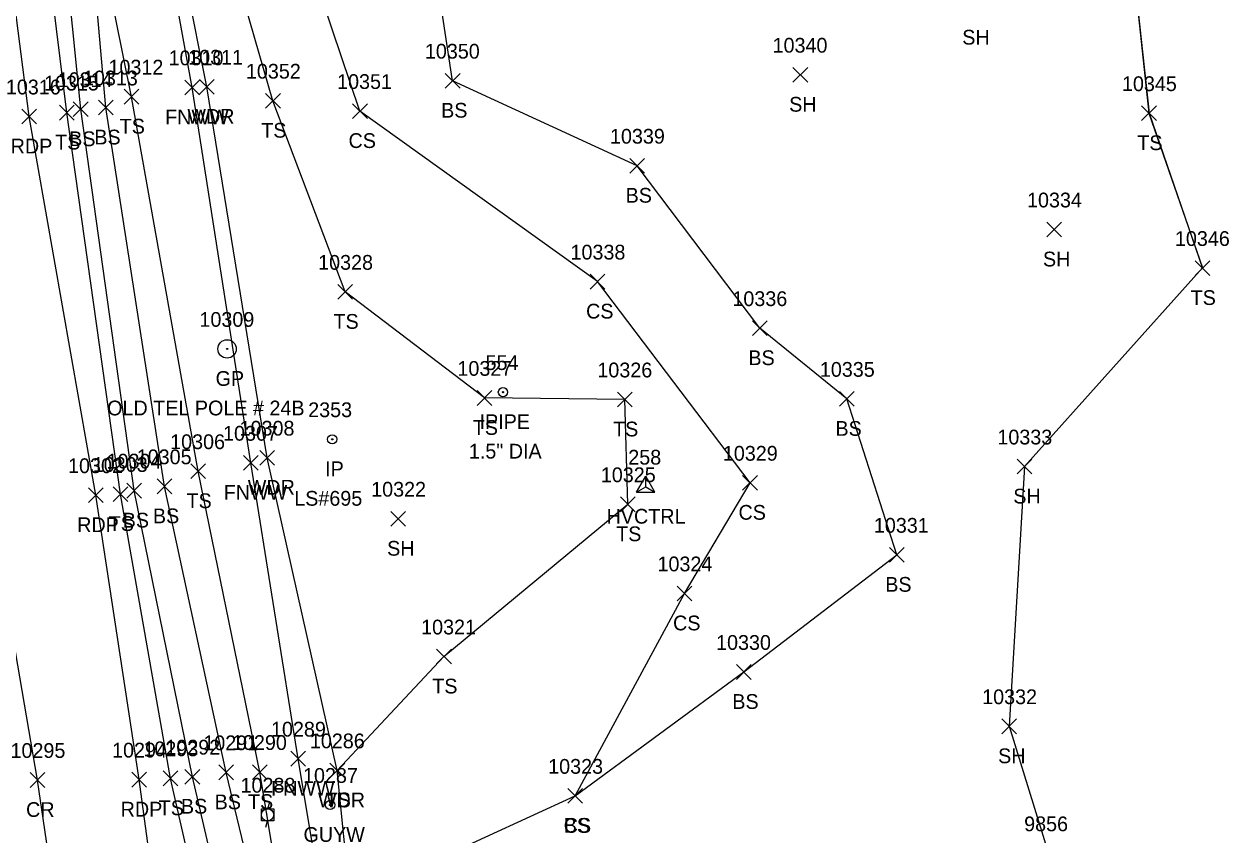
# Model space of a CAD drawing. Extents: x 1439173 to 1457902, y 641926 to 659889.
# Drawn here: x 1448174.4 to 1448337.7, y 647079.9 to 647189.7 of the extents above; entities that cross this region are included whole.
import ezdxf

# ---------------------------------------------------------------- set-up
doc = ezdxf.new("R2010")
doc.units = 0
for name, color, linetype in [('C_A', 7, 'Continuous'), ('C_I', 7, 'Continuous'), ('CPSM', 7, 'Continuous'), ('L_A', 7, 'Continuous'), ('L_I', 7, 'Continuous'), ('L_TIC', 7, 'Continuous'), ('LAWA', 7, 'Continuous'), ('LELB', 7, 'Continuous'), ('LFNC', 7, 'Continuous'), ('LSOGP', 7, 'Continuous'), ('M_A', 7, 'Continuous'), ('M_C', 7, 'Continuous'), ('M_I', 7, 'Continuous'), ('MPIP', 7, 'Continuous'), ('MPIR', 7, 'Continuous'), ('P_A', 7, 'Continuous'), ('P_I', 7, 'Continuous'), ('P_TIC', 7, 'Continuous'), ('PET', 7, 'Continuous'), ('PRC', 7, 'Continuous'), ('R_A', 7, 'Continuous'), ('R_C', 7, 'Continuous'), ('R_I', 7, 'Continuous'), ('RGP', 7, 'Continuous'), ('U_A', 7, 'Continuous'), ('U_I', 7, 'Continuous'), ('UP', 7, 'Continuous'), ('UPGW', 7, 'Continuous')]:
    doc.layers.add(name, color=color, linetype=linetype)

msp = doc.modelspace()

# ---------------------------------------------------------------- linework, layer by layer
at = {"layer": 'CPSM'}
for p, q in [((1448257.42, 647126.32), (1448258.67, 647128.48)), ((1448259.92, 647126.32), (1448258.67, 647128.48)), ((1448258.67, 647127.04), (1448258.67, 647128.48)), ((1448257.42, 647126.32), (1448258.67, 647127.04)), ((1448257.42, 647126.32), (1448259.92, 647126.32)), ((1448258.67, 647127.04), (1448258.67, 647127.04)), ((1448258.67, 647127.04), (1448259.92, 647126.32))]:
    msp.add_line(p, q, dxfattribs=at)
at = {"layer": 'L_TIC'}
for points in [[(1448278.62, 647181.86), (1448280.62, 647183.86)], [(1448280.62, 647181.86), (1448278.62, 647183.86)], [(1448196.18, 647180.15), (1448198.18, 647182.15)], [(1448198.18, 647180.15), (1448196.18, 647182.15)], [(1448198.17, 647180.24), (1448200.17, 647182.24)], [(1448200.17, 647180.24), (1448198.17, 647182.24)], [(1448231.49, 647181.05), (1448233.49, 647183.05)], [(1448233.49, 647181.05), (1448231.49, 647183.05)], [(1448187.95, 647178.89), (1448189.95, 647180.89)], [(1448189.95, 647178.89), (1448187.95, 647180.89)], [(1448207.14, 647178.34), (1448209.14, 647180.34)], [(1448209.14, 647178.34), (1448207.14, 647180.34)], [(1448179.2, 647176.73), (1448181.2, 647178.73)], [(1448181.2, 647176.73), (1448179.2, 647178.73)], [(1448181.07, 647177.19), (1448183.07, 647179.19)], [(1448183.07, 647177.19), (1448181.07, 647179.19)], [(1448184.48, 647177.42), (1448186.48, 647179.42)], [(1448186.48, 647177.42), (1448184.48, 647179.42)], [(1448218.93, 647176.94), (1448220.93, 647178.94)], [(1448220.93, 647176.94), (1448218.93, 647178.94)], [(1448325.89, 647176.65), (1448327.89, 647178.65)], [(1448327.89, 647176.65), (1448325.89, 647178.65)], [(1448256.5, 647169.53), (1448258.5, 647171.53)], [(1448258.5, 647169.53), (1448256.5, 647171.53)], [(1448313.02, 647160.89), (1448315.02, 647162.89)], [(1448315.02, 647160.89), (1448313.02, 647162.89)], [(1448333.12, 647155.67), (1448335.12, 647157.67)], [(1448335.12, 647155.67), (1448333.12, 647157.67)], [(1448251.14, 647153.83), (1448253.14, 647155.83)], [(1448253.14, 647153.83), (1448251.14, 647155.83)], [(1448216.93, 647152.44), (1448218.93, 647154.44)], [(1448218.93, 647152.44), (1448216.93, 647154.44)], [(1448273.14, 647147.52), (1448275.14, 647149.52)], [(1448275.14, 647147.52), (1448273.14, 647149.52)], [(1448235.81, 647138.07), (1448237.81, 647140.07)], [(1448237.81, 647138.07), (1448235.81, 647140.07)], [(1448254.83, 647137.86), (1448256.83, 647139.86)], [(1448256.83, 647137.86), (1448254.83, 647139.86)], [(1448284.94, 647137.94), (1448286.94, 647139.94)], [(1448286.94, 647137.94), (1448284.94, 647139.94)], [(1448204.12, 647129.28), (1448206.12, 647131.28)], [(1448206.12, 647129.28), (1448204.12, 647131.28)], [(1448206.36, 647129.97), (1448208.36, 647131.97)], [(1448208.36, 647129.97), (1448206.36, 647131.97)], [(1448197.01, 647128.14), (1448199.01, 647130.14)], [(1448199.01, 647128.14), (1448197.01, 647130.14)], [(1448309, 647128.77), (1448311, 647130.77)], [(1448311, 647128.77), (1448309, 647130.77)], [(1448192.42, 647126.09), (1448194.42, 647128.09)], [(1448194.42, 647126.09), (1448192.42, 647128.09)], [(1448271.8, 647126.57), (1448273.8, 647128.57)], [(1448273.8, 647126.57), (1448271.8, 647128.57)], [(1448186.46, 647125.05), (1448188.46, 647127.05)], [(1448188.46, 647125.05), (1448186.46, 647127.05)], [(1448188.33, 647125.51), (1448190.33, 647127.51)], [(1448190.33, 647125.51), (1448188.33, 647127.51)], [(1448255.25, 647123.66), (1448257.25, 647125.66)], [(1448257.25, 647123.66), (1448255.25, 647125.66)], [(1448224.12, 647121.7), (1448226.12, 647123.7)], [(1448226.12, 647121.7), (1448224.12, 647123.7)], [(1448291.69, 647116.81), (1448293.69, 647118.81)], [(1448293.69, 647116.81), (1448291.69, 647118.81)], [(1448262.93, 647111.58), (1448264.93, 647113.58)], [(1448264.93, 647111.58), (1448262.93, 647113.58)], [(1448230.32, 647103.03), (1448232.32, 647105.03)], [(1448232.32, 647103.03), (1448230.32, 647105.03)], [(1448270.96, 647100.94), (1448272.96, 647102.94)], [(1448272.96, 647100.94), (1448270.96, 647102.94)], [(1448306.94, 647093.58), (1448308.94, 647095.58)], [(1448308.94, 647093.58), (1448306.94, 647095.58)], [(1448210.55, 647089.19), (1448212.55, 647091.19)], [(1448212.55, 647089.19), (1448210.55, 647091.19)], [(1448193.24, 647086.53), (1448195.24, 647088.53)], [(1448195.24, 647086.53), (1448193.24, 647088.53)], [(1448196.21, 647086.75), (1448198.21, 647088.75)], [(1448198.21, 647086.75), (1448196.21, 647088.75)], [(1448200.79, 647087.34), (1448202.79, 647089.34)], [(1448202.79, 647087.34), (1448200.79, 647089.34)], [(1448205.34, 647087.38), (1448207.34, 647089.38)], [(1448207.34, 647087.38), (1448205.34, 647089.38)], [(1448215.86, 647087.6), (1448217.86, 647089.6)], [(1448217.86, 647087.6), (1448215.86, 647089.6)], [(1448215.86, 647087.6), (1448217.86, 647089.6)], [(1448217.86, 647087.6), (1448215.86, 647089.6)], [(1448248.11, 647084.15), (1448250.11, 647086.15)], [(1448250.11, 647084.15), (1448248.11, 647086.15)], [(1448248.11, 647084.15), (1448250.11, 647086.15)], [(1448250.11, 647084.15), (1448248.11, 647086.15)]]:
    msp.add_lwpolyline(points, dxfattribs=at)
at = {"layer": 'LAWA'}
msp.add_lwpolyline([(1448252.74, 646964.45), (1448244.41, 646980.33), (1448239.61, 647007.07), (1448234.11, 647016.29), (1448223.02, 647037.69), (1448218.62, 647071.15), (1448216.86, 647088.6), (1448207.36, 647130.97), (1448199.17, 647181.24), (1448193.67, 647208.92), (1448186.25, 647244.22), (1448179.11, 647260.06), (1448172.19, 647307.19), (1448170.39, 647338.13), (1448178.65, 647355.2), (1448177, 647360), (1448205.87, 647370.15), (1448233.43, 647375.45), (1448265.34, 647384.47)], dxfattribs=at)
at = {"layer": 'LELB'}
for points in [[(1448218.87, 647009.85), (1448211.68, 647037.64), (1448203.49, 647060.79), (1448197.21, 647087.75), (1448189.33, 647126.51), (1448182.07, 647178.19), (1448178.74, 647211.52), (1448173.35, 647241.59), (1448171.13, 647262.36), (1448164.91, 647306.09), (1448160.17, 647352.33), (1448163.48, 647366.25), (1448176.17, 647372.56), (1448202.92, 647379.54), (1448231.83, 647385.8), (1448264.27, 647391.23)], [(1448318.72, 646901.59), (1448306.78, 646890.81), (1448285.86, 646882.18), (1448254.29, 646874), (1448240.89, 646872.84), (1448231.87, 646877.99), (1448226.58, 646889.32), (1448218.83, 646925.91), (1448215.41, 646953.32), (1448215.77, 646983.84), (1448212.6, 647008.1), (1448207.65, 647036.99), (1448200.2, 647061.38), (1448194.24, 647087.53), (1448187.46, 647126.05), (1448180.2, 647177.73), (1448176.03, 647211.44), (1448169.68, 647241.35), (1448170.26, 647265.12), (1448159.72, 647304.88), (1448154.05, 647351.77), (1448157.7, 647368.86)], [(1448216.86, 647088.6), (1448231.32, 647104.03), (1448256.25, 647124.66), (1448255.83, 647138.86), (1448236.81, 647139.07), (1448217.93, 647153.44), (1448208.14, 647179.34), (1448198.78, 647211.77), (1448197.98, 647235.17), (1448192.1, 647244.52), (1448195.66, 647259.13), (1448197.73, 647283.76), (1448205.7, 647299.76)], [(1448249.11, 647085.15), (1448263.93, 647112.58), (1448272.8, 647127.57), (1448252.14, 647154.83), (1448219.93, 647177.94), (1448208.61, 647211.45), (1448205.62, 647238.21), (1448203.85, 647251.43), (1448220.86, 647281.1), (1448219.01, 647292.74)], [(1448218.62, 647071.15), (1448249.11, 647085.15), (1448271.96, 647101.94), (1448292.69, 647117.81), (1448285.94, 647138.94), (1448274.14, 647148.52), (1448257.5, 647170.53), (1448232.49, 647182.05), (1448227.15, 647217.23), (1448217.52, 647249.71), (1448228.28, 647266.65), (1448235.54, 647283.93)], [(1448210.94, 647055.37), (1448209.66, 647068.43), (1448206.34, 647088.38), (1448198.01, 647129.14), (1448188.95, 647179.89), (1448182.54, 647211.73), (1448181.13, 647243.91), (1448179.11, 647260.06)], [(1448327.69, 647222.17), (1448323.86, 647205.59), (1448326.89, 647177.65), (1448334.12, 647156.67)], [(1448217.17, 647052.52), (1448210.94, 647055.37), (1448206.9, 647067.12), (1448201.79, 647088.34), (1448193.42, 647127.09), (1448185.48, 647178.42), (1448182.54, 647211.73)]]:
    msp.add_lwpolyline(points, dxfattribs=at)
at = {"layer": 'LFNC'}
msp.add_lwpolyline([(1448234.24, 646946.31), (1448229.97, 646977.48), (1448228.36, 646993.76), (1448227.17, 647001.18), (1448223.76, 647016.9), (1448221.41, 647037.24), (1448217.17, 647052.52), (1448214.9, 647070.15), (1448211.55, 647090.19), (1448205.12, 647130.28), (1448197.18, 647181.15), (1448191.95, 647209.92), (1448186.25, 647244.22), (1448184.16, 647260.49), (1448175.57, 647307.42), (1448170.39, 647338.13), (1448169.22, 647352.62), (1448178.65, 647355.2)], dxfattribs=at)
at = {"layer": 'LSOGP'}
msp.add_lwpolyline([(1448280.69, 647316.25), (1448287.71, 647281.98), (1448296.27, 647271.19), (1448327.69, 647222.17), (1448323.86, 647205.59), (1448326.88, 647177.66), (1448334.12, 647156.68), (1448310, 647129.78), (1448307.94, 647094.59), (1448313.27, 647077.36), (1448327.51, 647044.18), (1448324.2, 647034.91), (1448318.57, 647017.06), (1448312.34, 646987.72), (1448337.1, 646966.96)], dxfattribs=at)
at = {"layer": 'MPIP'}
for radius in [0.625, 0.0833]:
    msp.add_circle((1448239.31, 647139.86), radius, dxfattribs=at)
at = {"layer": 'MPIR'}
for radius in [0.625, 0.0833]:
    msp.add_circle((1448216.17, 647133.47), radius, dxfattribs=at)
at = {"layer": 'P_TIC'}
for points in [[(1448174.09, 647176.2), (1448176.09, 647178.2)], [(1448176.09, 647176.2), (1448174.09, 647178.2)], [(1448183.11, 647124.89), (1448185.11, 647126.89)], [(1448185.11, 647124.89), (1448183.11, 647126.89)], [(1448175.23, 647086.3), (1448177.23, 647088.3)], [(1448177.23, 647086.3), (1448175.23, 647088.3)], [(1448189, 647086.35), (1448191, 647088.35)], [(1448191, 647086.35), (1448189, 647088.35)]]:
    msp.add_lwpolyline(points, dxfattribs=at)
at = {"layer": 'PET'}
msp.add_lwpolyline([(1448210.31, 646953.97), (1448206.09, 646983.02), (1448202.29, 647007.11), (1448197.67, 647036.67), (1448193.54, 647061.45), (1448190, 647087.35), (1448184.11, 647125.89), (1448175.09, 647177.2), (1448170.55, 647212.07), (1448165.67, 647240.9), (1448161.94, 647266.07), (1448155.64, 647304.71), (1448148.08, 647351.45), (1448141.73, 647393.81), (1448136.16, 647427.92), (1448130.19, 647464.52), (1448121.44, 647517.9)], dxfattribs=at)
at = {"layer": 'PRC'}
msp.add_lwpolyline([(1448260.65, 646552.87), (1448253.95, 646593.27), (1448247.21, 646633.9), (1448241.99, 646670.3), (1448235.28, 646711.83), (1448227.36, 646761.05), (1448221.48, 646799.15), (1448208.45, 646883.94), (1448200.39, 646928.86), (1448192.53, 646980.53), (1448184.46, 647032.21), (1448180.05, 647061.28), (1448176.23, 647087.3), (1448169.96, 647123.71), (1448163.11, 647173.92), (1448157.07, 647210.64), (1448152.13, 647238.94), (1448147.96, 647264.25), (1448141.66, 647302.84), (1448134.08, 647349.96), (1448129.97, 647375), (1448122.13, 647423.97), (1448115.84, 647462.16), (1448107.04, 647514.44)], dxfattribs=at)
at = {"layer": 'RGP'}
msp.add_line((1448201.92, 647145.71), (1448201.92, 647145.71), dxfattribs=at)
for radius in [1.25, 0.0833]:
    msp.add_circle((1448201.92, 647145.71), radius, dxfattribs=at)
at = {"layer": 'UP'}
for p, q in [((1448207.66, 647084.25), (1448207.41, 647083.42)), ((1448206.58, 647081.75), (1448206.58, 647083.42)), ((1448206.58, 647083.42), (1448208.25, 647083.42)), ((1448207.41, 647082.59), (1448207.41, 647082.59)), ((1448208.25, 647083.42), (1448208.25, 647081.75)), ((1448208.25, 647081.75), (1448206.58, 647081.75)), ((1448207.16, 647080.92), (1448207.41, 647081.75))]:
    msp.add_line(p, q, dxfattribs=at)
msp.add_circle((1448207.41, 647082.59), 0.833, dxfattribs=at)
at = {"layer": 'UPGW'}
for radius in [0.625, 0.0833]:
    msp.add_circle((1448215.88, 647083.92), radius, dxfattribs=at)

# ---------------------------------------------------------------- texts
at = {"layer": 'C_A'}
msp.add_text('HVCTRL', height=2, dxfattribs=at).set_placement((1448253.36, 647122.04))
at = {"layer": 'C_I'}
msp.add_text('258', height=2, dxfattribs=at).set_placement((1448256.3, 647130.04))
at = {"layer": 'L_A'}
for s, p in [('SH', (1448301.57, 647186.95)), ('BS', (1448230.93, 647177.05)), ('SH', (1448278.11, 647177.86)), ('TS', (1448187.36, 647174.89)), ('FNWW', (1448193.52, 647176.15)), ('WDR', (1448196.53, 647176.24)), ('BS', (1448180.51, 647173.19)), ('BS', (1448183.92, 647173.42)), ('TS', (1448206.55, 647174.34)), ('TS', (1448178.61, 647172.73)), ('CS', (1448218.38, 647172.94)), ('TS', (1448325.3, 647172.65)), ('BS', (1448255.94, 647165.53)), ('SH', (1448312.51, 647156.89)), ('TS', (1448332.53, 647151.67)), ('CS', (1448250.58, 647149.83)), ('TS', (1448216.34, 647148.44)), ('BS', (1448272.58, 647143.52)), ('TS', (1448235.22, 647134.07)), ('TS', (1448254.24, 647133.86)), ('BS', (1448284.38, 647133.94)), ('WDR', (1448204.72, 647125.97)), ('TS', (1448196.42, 647124.14)), ('FNWW', (1448201.46, 647125.28)), ('SH', (1448308.49, 647124.77)), ('CS', (1448271.24, 647122.57)), ('TS', (1448185.87, 647121.05)), ('BS', (1448187.77, 647121.51)), ('BS', (1448191.86, 647122.09)), ('TS', (1448254.66, 647119.66)), ('SH', (1448223.61, 647117.7)), ('BS', (1448291.13, 647112.81)), ('CS', (1448262.37, 647107.58)), ('TS', (1448229.73, 647099.03)), ('BS', (1448270.4, 647096.94)), ('SH', (1448306.43, 647089.58)), ('FNWW', (1448207.89, 647085.19)), ('BS', (1448200.23, 647083.34)), ('TS', (1448204.75, 647083.38)), ('WDR', (1448214.23, 647083.6)), ('TS', (1448215.27, 647083.6)), ('TS', (1448192.65, 647082.53)), ('BS', (1448195.66, 647082.75)), ('CS', (1448247.55, 647080.15)), ('BS', (1448247.55, 647080.15))]:
    msp.add_text(s, height=2, dxfattribs=at).set_placement(p)
at = {"layer": 'L_I'}
for s, p in [('10350', (1448228.73, 647185.05)), ('10340', (1448275.86, 647185.86)), ('10312', (1448185.84, 647182.89)), ('10310', (1448193.99, 647184.15)), ('10311', (1448196.64, 647184.24)), ('10314', (1448178.96, 647181.19)), ('10313', (1448182.38, 647181.42)), ('10352', (1448204.47, 647182.34)), ('10315', (1448177.1, 647180.73)), ('10351', (1448216.83, 647180.94)), ('10345', (1448323.22, 647180.65)), ('10339', (1448253.82, 647173.53)), ('10334', (1448310.35, 647164.89)), ('10346', (1448330.4, 647159.67)), ('10338', (1448248.47, 647157.83)), ('10328', (1448214.26, 647156.44)), ('10336', (1448270.41, 647151.52)), ('10327', (1448233.14, 647142.07)), ('10326', (1448252.11, 647141.86)), ('10335', (1448282.27, 647141.94)), ('10308', (1448203.61, 647133.97)), ('10307', (1448201.37, 647133.28)), ('10333', (1448306.33, 647132.77)), ('10306', (1448194.2, 647132.14)), ('10329', (1448269.12, 647130.57)), ('10303', (1448183.71, 647129.05)), ('10304', (1448185.58, 647129.51)), ('10305', (1448189.67, 647130.09)), ('10325', (1448252.58, 647127.66)), ('10322', (1448221.45, 647125.7)), ('10331', (1448289.59, 647120.81)), ('10324', (1448260.26, 647115.58)), ('10321', (1448228.22, 647107.03)), ('10330', (1448268.2, 647104.94)), ('10332', (1448304.27, 647097.58)), ('10289', (1448207.87, 647093.19)), ('10291', (1448198.69, 647091.34)), ('10290', (1448202.58, 647091.38)), ('10286', (1448213.14, 647091.6)), ('10286', (1448213.14, 647091.6)), ('10293', (1448190.57, 647090.53)), ('10292', (1448193.55, 647090.75)), ('10323', (1448245.44, 647088.15)), ('10323', (1448245.44, 647088.15)), ('9856', (1448309.96, 647080.36))]:
    msp.add_text(s, height=2, dxfattribs=at).set_placement(p)
at = {"layer": 'M_A'}
for s, p in [('IPIPE', (1448236.14, 647134.86)), ('IP', (1448215.21, 647128.47))]:
    msp.add_text(s, height=2, dxfattribs=at).set_placement(p)
at = {"layer": 'M_C'}
for s, p in [('1.5" DIA', (1448234.69, 647130.86)), ('LS#695', (1448211.02, 647124.47))]:
    msp.add_text(s, height=2, dxfattribs=at).set_placement(p)
at = {"layer": 'M_I'}
for s, p in [('554', (1448236.95, 647142.86)), ('2353', (1448212.91, 647136.47))]:
    msp.add_text(s, height=2, dxfattribs=at).set_placement(p)
at = {"layer": 'P_A'}
for s, p in [('RDP', (1448172.58, 647172.2)), ('RDP', (1448181.6, 647120.89)), ('CR', (1448174.67, 647082.3)), ('RDP', (1448187.49, 647082.35))]:
    msp.add_text(s, height=2, dxfattribs=at).set_placement(p)
at = {"layer": 'P_I'}
for s, p in [('10316', (1448171.93, 647180.2)), ('10302', (1448180.36, 647128.89)), ('10295', (1448172.56, 647090.3)), ('10294', (1448186.33, 647090.35))]:
    msp.add_text(s, height=2, dxfattribs=at).set_placement(p)
at = {"layer": 'R_A'}
msp.add_text('GP', height=2, dxfattribs=at).set_placement((1448200.36, 647140.71))
at = {"layer": 'R_C'}
msp.add_text('OLD TEL POLE # 24B', height=2, dxfattribs=at).set_placement((1448185.66, 647136.71))
at = {"layer": 'R_I'}
msp.add_text('10309', height=2, dxfattribs=at).set_placement((1448198.17, 647148.71))
at = {"layer": 'U_A'}
msp.add_text('GUYW', height=2, dxfattribs=at).set_placement((1448212.27, 647078.92))
at = {"layer": 'U_I'}
for s, p in [('10287', (1448212.21, 647086.92)), ('10288', (1448203.74, 647085.59))]:
    msp.add_text(s, height=2, dxfattribs=at).set_placement(p)

doc.saveas('drawing.dxf')
